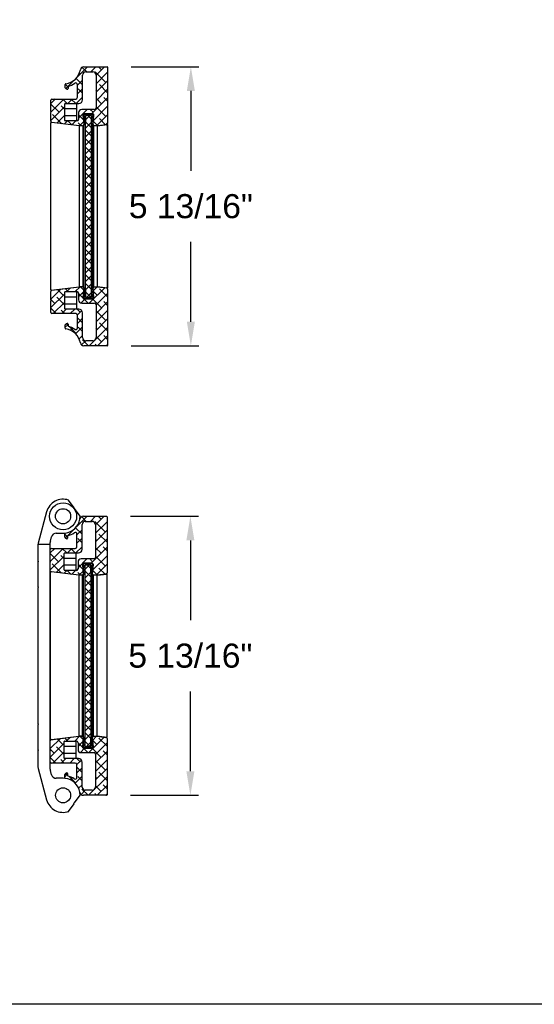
# Model space of a CAD drawing. Header units: inches. Extents: x 170 to 288, y 234 to 248.
# Tile 356 of 480: x 246.69 to 248.69, y 234.45 to 238.28. Entities that reach past the tile are written whole.
import ezdxf

# ---------------------------------------------------------------- set-up
doc = ezdxf.new("R2010")
doc.units = ezdxf.units.IN
doc.header["$LTSCALE"] = 0.25
doc.header["$MEASUREMENT"] = 0
doc.layers.add('ANNOTATIONS', color=1, linetype='Continuous')
doc.layers.add('DETAILS', color=4, linetype='Continuous')
doc.styles.add('ARIAL', font='arial.ttf', dxfattribs={"height": 0.09375})
doc.dimstyles.new('STANDARD$0', dxfattribs={"dimtxt": 0.09375, "dimasz": 0.09375, "dimexe": 0.03125, "dimexo": 0.046875, "dimgap": 0.09, "dimtad": 0, "dimtih": 1, "dimtoh": 1, "dimdec": 4, "dimzin": 0, "dimdsep": 46, "dimtxsty": 'ARIAL', "dimcen": 0.09, "dimadec": 0, "dimazin": 0, "dimtfac": 1, "dimtdec": 4, "dimtofl": 0, "dimtmove": 0, "dimatfit": 1, "dimfxl": 1, "dimtolj": 1, "dimtzin": 0, "dimarcsym": 0})
pattern_1 = [(45, (246.690557, 235.028133), (-0.0165728, 0.0165728), []), (135, (246.690557, 235.028133), (-0.04971845, 0.0165728), [0.0585938, -0.0351562])]
pattern_2 = [(45, (246.692432, 236.7799), (-0.0165728, 0.0165728), []), (135, (246.692432, 236.7799), (-0.04971845, 0.0165728), [0.0585938, -0.0351562])]

# ---------------------------------------------------------------- blocks, each defined once
blk = doc.blocks.new('*D44')
at = {"layer": 'ANNOTATIONS', "color": 0, "lineweight": -2, "transparency": 16777216}
for p, q in [((247.1206, 236.3489), (247.3847, 236.3489)), ((247.3534, 236.2551), (247.3534, 235.9436)), ((247.3534, 235.3552), (247.3534, 235.6666)), ((247.1206, 235.2614), (247.3847, 235.2614))]:
    blk.add_line(p, q, dxfattribs=at)
at = {"layer": 'ANNOTATIONS', "color": 0, "transparency": 16777216}
for points in [[(247.3378, 236.2551), (247.3691, 236.2551), (247.3534, 236.3489)], [(247.3378, 235.3552), (247.3691, 235.3552), (247.3534, 235.2614)]]:
    blk.add_solid(points, dxfattribs=at)
at = {"layer": 'defpoints', "color": 0, "transparency": 16777216}
for p in [(247.0269, 236.3489), (247.0269, 235.2614), (247.3534, 235.2614)]:
    blk.add_point(p, dxfattribs=at)
at = {"layer": 'ANNOTATIONS', "color": 0, "transparency": 16777216, "insert": (247.3534, 235.8051), "char_height": 0.09375, "attachment_point": 5, "style": 'ARIAL'}
blk.add_mtext('\\A1;5 13/16"', dxfattribs=at)
blk = doc.blocks.new('*D45')
at = {"layer": 'ANNOTATIONS', "color": 0, "lineweight": -2, "transparency": 16777216}
for p, q in [((247.1225, 238.1006), (247.3866, 238.1006)), ((247.3553, 238.0069), (247.3553, 237.6954)), ((247.3553, 237.1069), (247.3553, 237.4184)), ((247.1225, 237.0132), (247.3866, 237.0132))]:
    blk.add_line(p, q, dxfattribs=at)
at = {"layer": 'ANNOTATIONS', "color": 0, "transparency": 16777216}
for points in [[(247.3397, 238.0069), (247.3709, 238.0069), (247.3553, 238.1006)], [(247.3397, 237.1069), (247.3709, 237.1069), (247.3553, 237.0132)]]:
    blk.add_solid(points, dxfattribs=at)
at = {"layer": 'defpoints', "color": 0, "transparency": 16777216}
for p in [(247.0288, 238.1006), (247.0288, 237.0132), (247.3553, 237.0132)]:
    blk.add_point(p, dxfattribs=at)
at = {"layer": 'ANNOTATIONS', "color": 0, "transparency": 16777216, "insert": (247.3553, 237.5569), "char_height": 0.09375, "attachment_point": 5, "style": 'ARIAL'}
blk.add_mtext('\\A1;5 13/16"', dxfattribs=at)

msp = doc.modelspace()

# ---------------------------------------------------------------- hatches: boundary and pattern name
at = {"layer": 'DETAILS'}
h = msp.add_hatch(dxfattribs=at)
h.set_pattern_fill('ANSI38', color=256, scale=0.1875, style=0)
h.set_pattern_definition(pattern_2)
edge = h.paths.add_edge_path(flags=0)
edge.add_arc((246.97869, 237.87521), 0.00469, 175, 270, ccw=False)
edge.add_line((246.97402, 237.87562), (246.97723, 237.91226))
edge.add_arc((246.97256, 237.91267), 0.00469, 355, 450)
edge.add_line((246.97256, 237.91736), (246.93944, 237.91736))
edge.add_arc((246.93944, 237.91267), 0.00469, 90, 185)
edge.add_line((246.93477, 237.91226), (246.93798, 237.87562))
edge.add_arc((246.93331, 237.87521), 0.00469, -90, 5, ccw=False)
edge.add_line((246.93331, 237.87052), (246.92113, 237.87052))
edge.add_arc((246.92113, 237.87521), 0.00469, 263, 270, ccw=False)
edge.add_line((246.92056, 237.87056), (246.81356, 237.8837))
edge.add_arc((246.81413, 237.88835), 0.00469, 180, 263, ccw=False)
edge.add_line((246.80944, 237.88835), (246.80944, 237.92281))
edge.add_line((246.80944, 237.92281), (246.81132, 237.92469))
edge.add_line((246.81132, 237.92469), (246.80944, 237.92656))
edge.add_line((246.80944, 237.92656), (246.80944, 237.9706))
edge.add_arc((246.81399, 237.9706), 0.00455, 90, 180, ccw=False)
edge.add_line((246.81399, 237.97514), (246.90666, 237.97514))
edge.add_arc((246.90666, 237.98196), 0.00682, 270, 360)
edge.add_line((246.91347, 237.98196), (246.91347, 238.0308))
edge.add_arc((246.90666, 238.0308), 0.00682, 0, 123.64137)
edge.add_arc((246.8561, 238.10677), 0.08443, 284.08227, 303.64137, ccw=False)
edge.add_line((246.87665, 238.02487), (246.87665, 238.01557))
edge.add_arc((246.87437, 238.01557), 0.00227, 257.66732, 360, ccw=False)
edge.add_arc((246.87665, 238.02597), 0.01291, 211.59498, 257.66732, ccw=False)
edge.add_line((246.86565, 238.0192), (246.86565, 238.03224))
edge.add_arc((246.8682, 238.03224), 0.00255, 97.40025, 180, ccw=False)
edge.add_arc((246.85932, 238.10065), 0.06644, 277.40025, 349.92987)
edge.add_arc((246.93857, 238.08658), 0.01406, 90, 169.92987, ccw=False)
edge.add_line((246.93857, 238.10064), (247.02876, 238.10064))
edge.add_arc((247.02876, 238.09876), 0.00187, 0, 90, ccw=False)
edge.add_line((247.03063, 238.09876), (247.03063, 237.87952))
edge.add_arc((247.02595, 237.87952), 0.00469, 277, 360, ccw=False)
edge.add_line((247.02652, 237.87487), (246.99144, 237.87056))
edge.add_arc((246.99087, 237.87521), 0.00469, 270, 277, ccw=False)
edge.add_line((246.99087, 237.87052), (246.97869, 237.87052))
edge = h.paths.add_edge_path(flags=0)
edge.add_arc((246.86557, 237.95582), 0.00188, 90, 180)
edge.add_line((246.8637, 237.95582), (246.8637, 237.8914))
edge.add_arc((246.86557, 237.8914), 0.00188, 180, 270)
edge.add_line((246.86557, 237.88953), (246.91139, 237.88953))
edge.add_arc((246.91139, 237.89574), 0.00622, 270, 360)
edge.add_line((246.9176, 237.89574), (246.9176, 237.92192))
edge.add_arc((246.92992, 237.92192), 0.01231, 90, 180, ccw=False)
edge.add_line((246.92992, 237.93423), (246.97985, 237.93423))
edge.add_arc((246.97985, 237.94033), 0.00609, 270, 360)
edge.add_line((246.98594, 237.94033), (246.98594, 238.06766))
edge.add_arc((246.97284, 238.06766), 0.01311, 360, 450)
edge.add_line((246.97284, 238.08076), (246.94577, 238.08076))
edge.add_arc((246.94577, 238.06844), 0.01232, 90, 180)
edge.add_line((246.93344, 238.06844), (246.93344, 237.97213))
edge.add_arc((246.91902, 237.97213), 0.01443, 270, 360, ccw=False)
edge.add_line((246.91902, 237.9577), (246.86557, 237.9577))
h = msp.add_hatch(dxfattribs=at)
h.set_pattern_fill('ANSI37', color=256, scale=0.1875, style=0)
h.set_pattern_definition([(45, (246.692432, 236.7799), (-0.0165728, 0.0165728), []), (135, (246.692432, 236.7799), (-0.0165728, -0.0165728), [])])
h.paths.add_polyline_path([(246.94494, 237.20347), (246.94494, 237.91034), (246.96706, 237.91034), (246.96706, 237.20347)], flags=0)
h = msp.add_hatch(dxfattribs=at)
h.set_pattern_fill('ANSI38', color=256, scale=0.1875, style=0)
h.set_pattern_definition(pattern_2)
edge = h.paths.add_edge_path(flags=0)
edge.add_arc((246.97256, 237.20114), 0.00469, 270, 365)
edge.add_line((246.97723, 237.20155), (246.97402, 237.23819))
edge.add_arc((246.97869, 237.2386), 0.00469, 90, 185, ccw=False)
edge.add_line((246.97869, 237.24329), (246.99087, 237.24329))
edge.add_arc((246.99087, 237.2386), 0.00469, 83, 90, ccw=False)
edge.add_line((246.99144, 237.24325), (247.02652, 237.23894))
edge.add_arc((247.02595, 237.23429), 0.00469, 0, 83, ccw=False)
edge.add_line((247.03063, 237.23429), (247.03063, 237.01505))
edge.add_arc((247.02876, 237.01505), 0.00187, 270, 360, ccw=False)
edge.add_line((247.02876, 237.01317), (246.93857, 237.01317))
edge.add_arc((246.93857, 237.02723), 0.01406, 190.07013, 270, ccw=False)
edge.add_arc((246.85932, 237.01315), 0.06644, 10.07013, 82.59975)
edge.add_arc((246.8682, 237.08157), 0.00255, 180, 262.59975, ccw=False)
edge.add_line((246.86565, 237.08157), (246.86565, 237.09461))
edge.add_arc((246.87665, 237.08784), 0.01291, 102.33268, 148.40502, ccw=False)
edge.add_arc((246.87437, 237.09824), 0.00227, 0, 102.33268, ccw=False)
edge.add_line((246.87665, 237.09824), (246.87665, 237.08894))
edge.add_arc((246.8561, 237.00704), 0.08443, 56.35863, 75.91773, ccw=False)
edge.add_arc((246.90666, 237.08301), 0.00682, 236.35863, 360)
edge.add_line((246.91347, 237.08301), (246.91347, 237.13185))
edge.add_arc((246.90666, 237.13185), 0.00682, 0, 90)
edge.add_line((246.90666, 237.13867), (246.81399, 237.13867))
edge.add_arc((246.81399, 237.14321), 0.00455, 180, 270, ccw=False)
edge.add_line((246.80944, 237.14321), (246.80944, 237.18725))
edge.add_line((246.80944, 237.18725), (246.81132, 237.18912))
edge.add_line((246.81132, 237.18912), (246.80944, 237.191))
edge.add_line((246.80944, 237.191), (246.80944, 237.22546))
edge.add_arc((246.81413, 237.22546), 0.00469, 97, 180, ccw=False)
edge.add_line((246.81356, 237.23011), (246.92056, 237.24325))
edge.add_arc((246.92113, 237.2386), 0.00469, 90, 97, ccw=False)
edge.add_line((246.92113, 237.24329), (246.93331, 237.24329))
edge.add_arc((246.93331, 237.2386), 0.00469, -5, 90, ccw=False)
edge.add_line((246.93798, 237.23819), (246.93477, 237.20155))
edge.add_arc((246.93944, 237.20114), 0.00469, 175, 270)
edge.add_line((246.93944, 237.19645), (246.97256, 237.19645))
edge = h.paths.add_edge_path(flags=0)
edge.add_arc((246.86557, 237.15799), 0.00188, 180, 270)
edge.add_line((246.86557, 237.15611), (246.91902, 237.15611))
edge.add_arc((246.91902, 237.14168), 0.01443, 0, 90, ccw=False)
edge.add_line((246.93344, 237.14168), (246.93344, 237.04537))
edge.add_arc((246.94577, 237.04537), 0.01232, 180, 270)
edge.add_line((246.94577, 237.03305), (246.97284, 237.03305))
edge.add_arc((246.97284, 237.04615), 0.01311, 270, 360)
edge.add_line((246.98594, 237.04615), (246.98594, 237.17348))
edge.add_arc((246.97985, 237.17348), 0.00609, 0, 90)
edge.add_line((246.97985, 237.17958), (246.92992, 237.17958))
edge.add_arc((246.92992, 237.19189), 0.01231, 180, 270, ccw=False)
edge.add_line((246.9176, 237.19189), (246.9176, 237.21807))
edge.add_arc((246.91139, 237.21807), 0.00622, 0, 90)
edge.add_line((246.91139, 237.22428), (246.86557, 237.22428))
edge.add_arc((246.86557, 237.22241), 0.00188, 90, 180)
edge.add_line((246.8637, 237.22241), (246.8637, 237.15799))
h = msp.add_hatch(dxfattribs=at)
h.set_pattern_fill('ANSI34', color=256, scale=0.1875, style=0)
h.set_pattern_definition([(45, (246.69243, 236.7799), (-0.099437, 0.099437), []), (45, (246.72558, 236.7799), (-0.099437, 0.099437), []), (45, (246.75872, 236.7799), (-0.099437, 0.099437), []), (45, (246.79187, 236.7799), (-0.099437, 0.099437), [])])
edge = h.paths.add_edge_path(flags=0)
edge.add_arc((246.96959, 237.2344), 0.00187, 0, 180, ccw=False)
edge.add_line((246.97147, 237.2344), (246.97147, 237.23159))
edge.add_line((246.97147, 237.23159), (246.97334, 237.23159))
edge.add_arc((246.97334, 237.22972), 0.00187, -90, 90, ccw=False)
edge.add_line((246.97334, 237.22784), (246.97147, 237.22784))
edge.add_line((246.97147, 237.22784), (246.97147, 237.21847))
edge.add_line((246.97147, 237.21847), (246.97522, 237.21847))
edge.add_arc((246.97522, 237.21659), 0.00187, -90, 90, ccw=False)
edge.add_line((246.97522, 237.21472), (246.97147, 237.21472))
edge.add_line((246.97147, 237.21472), (246.97147, 237.20347))
edge.add_line((246.97147, 237.20347), (246.97381, 237.20347))
edge.add_arc((246.97381, 237.20159), 0.00188, 0, 90, ccw=False)
edge.add_line((246.97569, 237.20159), (246.97569, 237.19972))
edge.add_arc((246.97381, 237.19972), 0.00187, 270, 360, ccw=False)
edge.add_line((246.97381, 237.19784), (246.93819, 237.19784))
edge.add_arc((246.93819, 237.19972), 0.00187, 180, 270, ccw=False)
edge.add_line((246.93631, 237.19972), (246.93631, 237.20159))
edge.add_arc((246.93819, 237.20159), 0.00188, 90, 180, ccw=False)
edge.add_line((246.93819, 237.20347), (246.94053, 237.20347))
edge.add_line((246.94053, 237.20347), (246.94053, 237.21472))
edge.add_line((246.94053, 237.21472), (246.93678, 237.21472))
edge.add_arc((246.93678, 237.21659), 0.00187, 90, 270, ccw=False)
edge.add_line((246.93678, 237.21847), (246.94053, 237.21847))
edge.add_line((246.94053, 237.21847), (246.94053, 237.22784))
edge.add_line((246.94053, 237.22784), (246.93866, 237.22784))
edge.add_arc((246.93866, 237.22972), 0.00188, 90, 270, ccw=False)
edge.add_line((246.93866, 237.23159), (246.94053, 237.23159))
edge.add_line((246.94053, 237.23159), (246.94053, 237.2344))
edge.add_arc((246.94241, 237.2344), 0.00187, 0, 180, ccw=False)
edge.add_line((246.94428, 237.2344), (246.94428, 237.20347))
edge.add_line((246.94428, 237.20347), (246.96772, 237.20347))
edge.add_line((246.96772, 237.20347), (246.96772, 237.2344))
h = msp.add_hatch(dxfattribs=at)
h.set_pattern_fill('ANSI38', color=256, scale=0.1875, style=0)
h.set_pattern_definition(pattern_1)
edge = h.paths.add_edge_path(flags=0)
edge.add_arc((246.97682, 236.12344), 0.00469, 175, 270, ccw=False)
edge.add_line((246.97215, 236.12385), (246.97536, 236.1605))
edge.add_arc((246.97069, 236.16091), 0.00469, 355, 450)
edge.add_line((246.97069, 236.16559), (246.93757, 236.16559))
edge.add_arc((246.93757, 236.16091), 0.00469, 90, 185)
edge.add_line((246.9329, 236.1605), (246.9361, 236.12385))
edge.add_arc((246.93143, 236.12344), 0.00469, -90, 5, ccw=False)
edge.add_line((246.93143, 236.11876), (246.91926, 236.11876))
edge.add_arc((246.91926, 236.12344), 0.00469, 263, 270, ccw=False)
edge.add_line((246.91869, 236.11879), (246.81168, 236.13193))
edge.add_arc((246.81225, 236.13658), 0.00469, 180, 263, ccw=False)
edge.add_line((246.80757, 236.13658), (246.80757, 236.17105))
edge.add_line((246.80757, 236.17105), (246.80944, 236.17292))
edge.add_line((246.80944, 236.17292), (246.80757, 236.1748))
edge.add_line((246.80757, 236.1748), (246.80757, 236.21883))
edge.add_arc((246.81211, 236.21883), 0.00455, 90, 180, ccw=False)
edge.add_line((246.81211, 236.22338), (246.90478, 236.22338))
edge.add_arc((246.90478, 236.23019), 0.00682, 270, 360)
edge.add_line((246.9116, 236.23019), (246.9116, 236.27903))
edge.add_arc((246.90478, 236.27903), 0.00682, 0, 123.64137)
edge.add_arc((246.85423, 236.355), 0.08443, 284.08227, 303.64137, ccw=False)
edge.add_line((246.87477, 236.2731), (246.87477, 236.26381))
edge.add_arc((246.8725, 236.26381), 0.00227, 257.66732, 360, ccw=False)
edge.add_arc((246.87477, 236.2742), 0.01291, 211.59498, 257.66732, ccw=False)
edge.add_line((246.86377, 236.26743), (246.86377, 236.28047))
edge.add_arc((246.86633, 236.28047), 0.00255, 97.40025, 180, ccw=False)
edge.add_arc((246.85744, 236.34889), 0.06644, 277.40025, 349.92987)
edge.add_arc((246.9367, 236.33481), 0.01406, 90, 169.92987, ccw=False)
edge.add_line((246.9367, 236.34887), (247.02688, 236.34887))
edge.add_arc((247.02688, 236.347), 0.00187, 0, 90, ccw=False)
edge.add_line((247.02876, 236.347), (247.02876, 236.12775))
edge.add_arc((247.02407, 236.12775), 0.00469, 277, 360, ccw=False)
edge.add_line((247.02464, 236.1231), (246.98957, 236.11879))
edge.add_arc((246.989, 236.12344), 0.00469, 270, 277, ccw=False)
edge.add_line((246.989, 236.11876), (246.97682, 236.11876))
edge = h.paths.add_edge_path(flags=0)
edge.add_arc((246.8637, 236.20406), 0.00188, 90, 180)
edge.add_line((246.86182, 236.20406), (246.86182, 236.13964))
edge.add_arc((246.8637, 236.13964), 0.00188, 180, 270)
edge.add_line((246.8637, 236.13776), (246.90951, 236.13776))
edge.add_arc((246.90951, 236.14398), 0.00622, 270, 360)
edge.add_line((246.91573, 236.14398), (246.91573, 236.17015))
edge.add_arc((246.92804, 236.17015), 0.01231, 90, 180, ccw=False)
edge.add_line((246.92804, 236.18246), (246.97797, 236.18246))
edge.add_arc((246.97797, 236.18856), 0.00609, 270, 360)
edge.add_line((246.98407, 236.18856), (246.98407, 236.31589))
edge.add_arc((246.97096, 236.31589), 0.01311, 360, 450)
edge.add_line((246.97096, 236.329), (246.94389, 236.329))
edge.add_arc((246.94389, 236.31667), 0.01232, 90, 180)
edge.add_line((246.93157, 236.31667), (246.93157, 236.22036))
edge.add_arc((246.91714, 236.22036), 0.01443, 270, 360, ccw=False)
edge.add_line((246.91714, 236.20593), (246.8637, 236.20593))
h = msp.add_hatch(dxfattribs=at)
h.set_pattern_fill('ANSI37', color=256, scale=0.1875, style=0)
h.set_pattern_definition([(45, (246.690557, 235.028133), (-0.0165728, 0.0165728), []), (135, (246.690557, 235.028133), (-0.0165728, -0.0165728), [])])
h.paths.add_polyline_path([(246.94306, 235.4517), (246.94306, 236.15858), (246.96519, 236.15858), (246.96519, 235.4517)], flags=0)
h = msp.add_hatch(dxfattribs=at)
h.set_pattern_fill('ANSI38', color=256, scale=0.1875, style=0)
h.set_pattern_definition(pattern_1)
edge = h.paths.add_edge_path(flags=0)
edge.add_arc((246.97069, 235.44937), 0.00469, 270, 365)
edge.add_line((246.97536, 235.44978), (246.97215, 235.48642))
edge.add_arc((246.97682, 235.48683), 0.00469, 90, 185, ccw=False)
edge.add_line((246.97682, 235.49152), (246.989, 235.49152))
edge.add_arc((246.989, 235.48683), 0.00469, 83, 90, ccw=False)
edge.add_line((246.98957, 235.49148), (247.02464, 235.48718))
edge.add_arc((247.02407, 235.48252), 0.00469, 0, 83, ccw=False)
edge.add_line((247.02876, 235.48252), (247.02876, 235.26328))
edge.add_arc((247.02688, 235.26328), 0.00187, 270, 360, ccw=False)
edge.add_line((247.02688, 235.2614), (246.9367, 235.2614))
edge.add_arc((246.9367, 235.27546), 0.01406, 190.07013, 270, ccw=False)
edge.add_arc((246.85744, 235.26139), 0.06644, 10.07013, 82.59975)
edge.add_arc((246.86633, 235.3298), 0.00255, 180, 262.59975, ccw=False)
edge.add_line((246.86377, 235.3298), (246.86377, 235.34284))
edge.add_arc((246.87477, 235.33608), 0.01291, 102.33268, 148.40502, ccw=False)
edge.add_arc((246.8725, 235.34647), 0.00227, 0, 102.33268, ccw=False)
edge.add_line((246.87477, 235.34647), (246.87477, 235.33717))
edge.add_arc((246.85423, 235.25528), 0.08443, 56.35863, 75.91773, ccw=False)
edge.add_arc((246.90478, 235.33125), 0.00682, 236.35863, 360)
edge.add_line((246.9116, 235.33125), (246.9116, 235.38008))
edge.add_arc((246.90478, 235.38008), 0.00682, 0, 90)
edge.add_line((246.90478, 235.3869), (246.81211, 235.3869))
edge.add_arc((246.81211, 235.39145), 0.00455, 180, 270, ccw=False)
edge.add_line((246.80757, 235.39145), (246.80757, 235.43548))
edge.add_line((246.80757, 235.43548), (246.80944, 235.43735))
edge.add_line((246.80944, 235.43735), (246.80757, 235.43923))
edge.add_line((246.80757, 235.43923), (246.80757, 235.47369))
edge.add_arc((246.81225, 235.47369), 0.00469, 97, 180, ccw=False)
edge.add_line((246.81168, 235.47835), (246.91869, 235.49148))
edge.add_arc((246.91926, 235.48683), 0.00469, 90, 97, ccw=False)
edge.add_line((246.91926, 235.49152), (246.93143, 235.49152))
edge.add_arc((246.93143, 235.48683), 0.00469, -5, 90, ccw=False)
edge.add_line((246.9361, 235.48642), (246.9329, 235.44978))
edge.add_arc((246.93757, 235.44937), 0.00469, 175, 270)
edge.add_line((246.93757, 235.44468), (246.97069, 235.44468))
edge = h.paths.add_edge_path(flags=0)
edge.add_arc((246.8637, 235.40622), 0.00188, 180, 270)
edge.add_line((246.8637, 235.40434), (246.91714, 235.40434))
edge.add_arc((246.91714, 235.38991), 0.01443, 0, 90, ccw=False)
edge.add_line((246.93157, 235.38991), (246.93157, 235.2936))
edge.add_arc((246.94389, 235.2936), 0.01232, 180, 270)
edge.add_line((246.94389, 235.28128), (246.97096, 235.28128))
edge.add_arc((246.97096, 235.29439), 0.01311, 270, 360)
edge.add_line((246.98407, 235.29439), (246.98407, 235.42172))
edge.add_arc((246.97797, 235.42172), 0.00609, 0, 90)
edge.add_line((246.97797, 235.42781), (246.92804, 235.42781))
edge.add_arc((246.92804, 235.44012), 0.01231, 180, 270, ccw=False)
edge.add_line((246.91573, 235.44012), (246.91573, 235.4663))
edge.add_arc((246.90951, 235.4663), 0.00622, 0, 90)
edge.add_line((246.90951, 235.47252), (246.8637, 235.47252))
edge.add_arc((246.8637, 235.47064), 0.00188, 90, 180)
edge.add_line((246.86182, 235.47064), (246.86182, 235.40622))
h = msp.add_hatch(dxfattribs=at)
h.set_pattern_fill('ANSI34', color=256, scale=0.1875, style=0)
h.set_pattern_definition([(45, (246.69056, 235.02813), (-0.099437, 0.099437), []), (45, (246.7237, 235.02813), (-0.099437, 0.099437), []), (45, (246.75685, 235.02813), (-0.099437, 0.099437), []), (45, (246.79, 235.02813), (-0.099437, 0.099437), [])])
edge = h.paths.add_edge_path(flags=0)
edge.add_arc((246.96772, 235.48264), 0.00187, 0, 180, ccw=False)
edge.add_line((246.96959, 235.48264), (246.96959, 235.47983))
edge.add_line((246.96959, 235.47983), (246.97147, 235.47983))
edge.add_arc((246.97147, 235.47795), 0.00187, -90, 90, ccw=False)
edge.add_line((246.97147, 235.47608), (246.96959, 235.47608))
edge.add_line((246.96959, 235.47608), (246.96959, 235.4667))
edge.add_line((246.96959, 235.4667), (246.97334, 235.4667))
edge.add_arc((246.97334, 235.46483), 0.00187, -90, 90, ccw=False)
edge.add_line((246.97334, 235.46295), (246.96959, 235.46295))
edge.add_line((246.96959, 235.46295), (246.96959, 235.4517))
edge.add_line((246.96959, 235.4517), (246.97194, 235.4517))
edge.add_arc((246.97194, 235.44983), 0.00188, 0, 90, ccw=False)
edge.add_line((246.97381, 235.44983), (246.97381, 235.44795))
edge.add_arc((246.97194, 235.44795), 0.00187, 270, 360, ccw=False)
edge.add_line((246.97194, 235.44608), (246.93631, 235.44608))
edge.add_arc((246.93631, 235.44795), 0.00187, 180, 270, ccw=False)
edge.add_line((246.93444, 235.44795), (246.93444, 235.44983))
edge.add_arc((246.93631, 235.44983), 0.00188, 90, 180, ccw=False)
edge.add_line((246.93631, 235.4517), (246.93866, 235.4517))
edge.add_line((246.93866, 235.4517), (246.93866, 235.46295))
edge.add_line((246.93866, 235.46295), (246.93491, 235.46295))
edge.add_arc((246.93491, 235.46483), 0.00187, 90, 270, ccw=False)
edge.add_line((246.93491, 235.4667), (246.93866, 235.4667))
edge.add_line((246.93866, 235.4667), (246.93866, 235.47608))
edge.add_line((246.93866, 235.47608), (246.93678, 235.47608))
edge.add_arc((246.93678, 235.47795), 0.00188, 90, 270, ccw=False)
edge.add_line((246.93678, 235.47983), (246.93866, 235.47983))
edge.add_line((246.93866, 235.47983), (246.93866, 235.48264))
edge.add_arc((246.94053, 235.48264), 0.00187, 0, 180, ccw=False)
edge.add_line((246.94241, 235.48264), (246.94241, 235.4517))
edge.add_line((246.94241, 235.4517), (246.96584, 235.4517))
edge.add_line((246.96584, 235.4517), (246.96584, 235.48264))

# ---------------------------------------------------------------- linework, layer by layer
at = {"layer": 'defpoints'}
msp.add_lwpolyline([(263.04861, 234.44685), (243.57874, 234.44685), (243.57874, 247.18196), (263.04861, 247.18196)], close=True, dxfattribs=at)
at = {"layer": 'DETAILS'}
for p, q in [((246.93857, 238.10064), (247.02876, 238.10064)), ((246.94577, 238.08076), (246.97284, 238.08076)), ((247.03063, 238.09876), (247.03063, 237.87952)), ((246.93344, 237.97213), (246.93344, 238.06844)), ((246.98594, 238.06766), (246.98594, 237.94033)), ((246.86565, 238.0192), (246.86565, 238.03224)), ((246.87665, 238.02487), (246.87665, 238.01557)), ((246.91347, 237.98196), (246.91347, 238.0308)), ((246.80944, 237.92656), (246.80944, 237.9706)), ((246.81399, 237.97514), (246.90666, 237.97514)), ((246.80942, 237.94809), (246.80944, 237.94809)), ((246.81132, 237.92469), (246.80944, 237.92656)), ((246.80944, 237.92281), (246.81132, 237.92469)), ((246.80944, 237.88835), (246.80944, 237.92281)), ((246.8637, 237.8914), (246.8637, 237.95582)), ((246.8637, 237.93768), (246.91057, 237.93768)), ((246.91057, 237.95643), (246.8638, 237.95643)), ((246.86557, 237.9577), (246.91902, 237.9577)), ((246.91057, 237.8908), (246.91057, 237.95643)), ((246.9176, 237.92192), (246.9176, 237.89574)), ((246.97985, 237.93423), (246.92992, 237.93423)), ((246.80944, 237.90122), (246.80942, 237.90122)), ((246.80942, 237.8842), (246.80997, 237.88414)), ((246.80997, 237.22973), (246.80997, 237.88414)), ((246.81356, 237.8837), (246.80997, 237.88414)), ((246.92056, 237.87056), (246.81356, 237.8837)), ((246.91057, 237.90955), (246.8637, 237.90955)), ((246.8638, 237.8908), (246.91057, 237.8908)), ((246.91139, 237.88953), (246.86557, 237.88953)), ((246.93477, 237.91226), (246.93798, 237.87562)), ((246.93631, 237.91222), (246.93631, 237.91409)), ((246.93678, 237.89909), (246.94053, 237.89909)), ((246.94053, 237.89534), (246.93678, 237.89534)), ((246.93819, 237.91597), (246.97381, 237.91597)), ((246.94053, 237.91034), (246.93819, 237.91034)), ((246.93866, 237.88597), (246.94053, 237.88597)), ((246.94053, 237.88222), (246.93866, 237.88222)), ((246.97256, 237.91736), (246.93944, 237.91736)), ((246.94053, 237.89909), (246.94053, 237.91034)), ((246.94053, 237.88597), (246.94053, 237.89534)), ((246.94053, 237.8794), (246.94053, 237.88222)), ((246.96772, 237.91034), (246.94428, 237.91034)), ((246.94428, 237.91034), (246.94428, 237.8794)), ((246.94494, 237.20347), (246.94494, 237.91034)), ((246.96706, 237.91034), (246.96706, 237.20347)), ((246.96772, 237.8794), (246.96772, 237.91034)), ((246.97147, 237.91034), (246.97147, 237.89909)), ((246.97381, 237.91034), (246.97147, 237.91034)), ((246.97147, 237.89909), (246.97522, 237.89909)), ((246.97147, 237.89534), (246.97147, 237.88597)), ((246.97522, 237.89534), (246.97147, 237.89534)), ((246.97147, 237.88597), (246.97334, 237.88597)), ((246.97334, 237.88222), (246.97147, 237.88222)), ((246.97147, 237.88222), (246.97147, 237.8794)), ((246.97402, 237.87562), (246.97723, 237.91226)), ((246.97569, 237.91409), (246.97569, 237.91222)), ((246.92029, 237.87059), (246.92029, 237.24327)), ((246.93331, 237.87052), (246.92113, 237.87052)), ((246.92162, 237.24334), (246.92162, 237.87052)), ((246.93411, 237.87052), (246.93411, 237.24334)), ((246.93411, 237.87052), (246.93599, 237.87052)), ((246.93599, 237.87136), (246.93599, 237.24245)), ((246.94494, 237.87427), (246.9379, 237.87427)), ((246.93887, 237.2396), (246.93887, 237.87427)), ((246.96706, 237.87425), (246.97411, 237.87425)), ((246.97267, 237.87425), (246.97267, 237.23957)), ((246.97555, 237.24207), (246.97555, 237.87174)), ((246.97742, 237.87052), (246.97555, 237.87052)), ((246.97742, 237.2433), (246.97742, 237.87052)), ((246.99087, 237.87052), (246.97869, 237.87052)), ((246.99018, 237.87052), (246.99018, 237.2433)), ((247.02652, 237.87487), (246.99144, 237.87056)), ((246.99163, 237.87058), (247.03025, 237.87532)), ((246.99163, 237.24324), (246.99163, 237.87058)), ((246.99516, 237.87101), (246.99516, 237.87101)), ((246.99767, 237.87132), (246.99767, 237.87132)), ((247.03025, 237.87532), (247.03025, 237.2385)), ((247.03067, 237.23845), (247.03067, 237.87537)), ((246.80997, 237.22973), (246.92029, 237.24327)), ((246.81356, 237.23011), (246.92056, 237.24325)), ((246.91386, 237.24248), (246.91386, 237.24243)), ((246.91638, 237.24274), (246.91638, 237.24279)), ((246.93599, 237.24334), (246.92084, 237.24334)), ((246.92113, 237.24329), (246.93331, 237.24329)), ((246.93798, 237.23819), (246.93477, 237.20155)), ((246.93789, 237.2396), (246.94494, 237.2396)), ((246.93866, 237.23159), (246.94053, 237.23159)), ((246.94053, 237.23159), (246.94053, 237.2344)), ((246.94428, 237.2344), (246.94428, 237.20347)), ((246.96706, 237.23957), (246.97411, 237.23957)), ((246.96772, 237.20347), (246.96772, 237.2344)), ((246.97147, 237.2344), (246.97147, 237.23159)), ((246.97147, 237.23159), (246.97334, 237.23159)), ((246.97723, 237.20155), (246.97402, 237.23819)), ((246.97555, 237.2433), (246.9912, 237.2433)), ((246.97869, 237.24329), (246.99087, 237.24329)), ((246.99144, 237.24325), (247.02652, 237.23894)), ((247.03025, 237.2385), (246.99163, 237.24324)), ((246.99516, 237.24281), (246.99516, 237.24279)), ((246.99767, 237.24249), (246.99767, 237.2425)), ((247.03063, 237.23429), (247.03063, 237.01505)), ((246.80942, 237.21259), (246.80944, 237.21259)), ((246.80944, 237.191), (246.80944, 237.22546)), ((246.81132, 237.18912), (246.80944, 237.191)), ((246.8637, 237.15799), (246.8637, 237.22241)), ((246.8637, 237.20426), (246.91057, 237.20426)), ((246.91057, 237.22301), (246.8638, 237.22301)), ((246.86557, 237.22428), (246.91139, 237.22428)), ((246.91057, 237.15738), (246.91057, 237.22301)), ((246.9176, 237.21807), (246.9176, 237.19189)), ((246.93631, 237.19972), (246.93631, 237.20159)), ((246.93678, 237.21847), (246.94053, 237.21847)), ((246.94053, 237.21472), (246.93678, 237.21472)), ((246.93819, 237.20347), (246.94053, 237.20347)), ((246.97381, 237.19784), (246.93819, 237.19784)), ((246.94053, 237.22784), (246.93866, 237.22784)), ((246.93944, 237.19645), (246.97256, 237.19645)), ((246.94053, 237.21847), (246.94053, 237.22784)), ((246.94053, 237.20347), (246.94053, 237.21472)), ((246.94428, 237.20347), (246.96772, 237.20347)), ((246.97147, 237.22784), (246.97147, 237.21847)), ((246.97334, 237.22784), (246.97147, 237.22784)), ((246.97147, 237.21847), (246.97522, 237.21847)), ((246.97147, 237.21472), (246.97147, 237.20347)), ((246.97522, 237.21472), (246.97147, 237.21472)), ((246.97147, 237.20347), (246.97381, 237.20347)), ((246.97569, 237.20159), (246.97569, 237.19972)), ((246.80944, 237.16572), (246.80942, 237.16572)), ((246.80944, 237.18725), (246.81132, 237.18912)), ((246.80944, 237.14321), (246.80944, 237.18725)), ((246.91057, 237.17613), (246.8637, 237.17613)), ((246.8638, 237.15738), (246.91057, 237.15738)), ((246.91902, 237.15611), (246.86557, 237.15611)), ((246.92992, 237.17958), (246.97985, 237.17958)), ((246.98594, 237.17348), (246.98594, 237.04615)), ((246.90666, 237.13867), (246.81399, 237.13867)), ((246.91347, 237.08301), (246.91347, 237.13185)), ((246.93344, 237.04537), (246.93344, 237.14168)), ((246.86565, 237.08157), (246.86565, 237.09461)), ((246.87665, 237.09824), (246.87665, 237.08894)), ((247.02876, 237.01317), (246.93857, 237.01317)), ((246.97284, 237.03305), (246.94577, 237.03305)), ((246.90021, 236.38188), (246.87872, 236.41182)), ((246.7933, 236.36622), (246.76022, 236.24377)), ((246.89992, 236.38014), (246.90021, 236.38188)), ((246.90239, 236.37883), (246.90065, 236.37912)), ((246.92388, 236.34889), (246.90239, 236.37883)), ((246.92285, 236.33727), (246.92388, 236.34889)), ((246.9367, 236.34887), (247.02688, 236.34887)), ((247.02876, 236.347), (247.02876, 236.12775)), ((246.93157, 236.22036), (246.93157, 236.31667)), ((246.94389, 236.329), (246.97096, 236.329)), ((246.98407, 236.31589), (246.98407, 236.18856)), ((246.83073, 236.28245), (246.85744, 236.28245)), ((246.85744, 236.28245), (246.866, 236.283)), ((246.86377, 236.26743), (246.86377, 236.28047)), ((246.87477, 236.2731), (246.87477, 236.26381)), ((246.9116, 236.23019), (246.9116, 236.27903)), ((246.75957, 236.23888), (246.75957, 236.07389)), ((246.80755, 236.23888), (246.75957, 236.23888)), ((246.80755, 235.36296), (246.80755, 236.24732)), ((246.8082, 236.25221), (246.81262, 236.26859)), ((246.80755, 236.19632), (246.80757, 236.19632)), ((246.80757, 236.1748), (246.80757, 236.21883)), ((246.81211, 236.22338), (246.90478, 236.22338)), ((246.86182, 236.13964), (246.86182, 236.20406)), ((246.9087, 236.20466), (246.86192, 236.20466)), ((246.8637, 236.20593), (246.91714, 236.20593)), ((246.9087, 236.13903), (246.9087, 236.20466)), ((246.75957, 236.17476), (246.76144, 236.17289)), ((246.76144, 236.17289), (246.75957, 236.17101)), ((246.80944, 236.17292), (246.80757, 236.1748)), ((246.80757, 236.17105), (246.80944, 236.17292)), ((246.80757, 236.13658), (246.80757, 236.17105)), ((246.86182, 236.18591), (246.9087, 236.18591)), ((246.9087, 236.15778), (246.86182, 236.15778)), ((246.91573, 236.17015), (246.91573, 236.14398)), ((246.97797, 236.18246), (246.92804, 236.18246)), ((246.9329, 236.1605), (246.9361, 236.12385)), ((246.93444, 236.16045), (246.93444, 236.16233)), ((246.93631, 236.1642), (246.97194, 236.1642)), ((246.93866, 236.15858), (246.93631, 236.15858)), ((246.97069, 236.16559), (246.93757, 236.16559)), ((246.93866, 236.14733), (246.93866, 236.15858)), ((246.96584, 236.15858), (246.94241, 236.15858)), ((246.94241, 236.15858), (246.94241, 236.12764)), ((246.94306, 235.4517), (246.94306, 236.15858)), ((246.96519, 236.15858), (246.96519, 235.4517)), ((246.96584, 236.12764), (246.96584, 236.15858)), ((246.96959, 236.15858), (246.96959, 236.14733)), ((246.97194, 236.15858), (246.96959, 236.15858)), ((246.97215, 236.12385), (246.97536, 236.1605)), ((246.97381, 236.16233), (246.97381, 236.16045)), ((246.80757, 236.14945), (246.80755, 236.14945)), ((246.80755, 236.13244), (246.8081, 236.13237)), ((246.8081, 235.47796), (246.8081, 236.13237)), ((246.81168, 236.13193), (246.8081, 236.13237)), ((246.91869, 236.11879), (246.81168, 236.13193)), ((246.86192, 236.13903), (246.9087, 236.13903)), ((246.90951, 236.13776), (246.8637, 236.13776)), ((246.91842, 236.11882), (246.91842, 235.4915)), ((246.93143, 236.11876), (246.91926, 236.11876)), ((246.91974, 235.49157), (246.91974, 236.11876)), ((246.93224, 236.11876), (246.93224, 235.49157)), ((246.93224, 236.11876), (246.93411, 236.11876)), ((246.93411, 236.1196), (246.93411, 235.49068)), ((246.93491, 236.14733), (246.93866, 236.14733)), ((246.93866, 236.14358), (246.93491, 236.14358)), ((246.94306, 236.1225), (246.93602, 236.1225)), ((246.93678, 236.1342), (246.93866, 236.1342)), ((246.93866, 236.13045), (246.93678, 236.13045)), ((246.93699, 235.48783), (246.93699, 236.1225)), ((246.93866, 236.1342), (246.93866, 236.14358)), ((246.93866, 236.12764), (246.93866, 236.13045)), ((246.96519, 236.12248), (246.97223, 236.12248)), ((246.96959, 236.14733), (246.97334, 236.14733)), ((246.96959, 236.14358), (246.96959, 236.1342)), ((246.97334, 236.14358), (246.96959, 236.14358)), ((246.96959, 236.1342), (246.97147, 236.1342)), ((246.97147, 236.13045), (246.96959, 236.13045)), ((246.96959, 236.13045), (246.96959, 236.12764)), ((246.97079, 236.12248), (246.97079, 235.48781)), ((246.97367, 235.49031), (246.97367, 236.11997)), ((246.97555, 236.11876), (246.97367, 236.11876)), ((246.97555, 235.49153), (246.97555, 236.11876)), ((246.989, 236.11876), (246.97682, 236.11876)), ((246.98831, 236.11876), (246.98831, 235.49153)), ((247.02464, 236.1231), (246.98957, 236.11879)), ((246.98976, 236.11881), (247.02837, 236.12355)), ((246.98976, 235.49148), (246.98976, 236.11881)), ((246.99328, 236.11925), (246.99328, 236.11924)), ((246.9958, 236.11955), (246.9958, 236.11956)), ((247.02837, 236.12355), (247.02837, 235.48673)), ((247.0288, 235.48668), (247.0288, 236.1236)), ((246.75957, 236.07389), (246.76144, 236.07201)), ((246.76144, 236.07201), (246.75957, 236.07014)), ((246.75957, 236.07014), (246.75957, 235.54014)), ((246.75957, 235.54014), (246.76144, 235.53826)), ((246.76144, 235.53826), (246.75957, 235.53639)), ((246.75957, 235.53639), (246.75957, 235.3714)), ((246.80757, 235.43923), (246.80757, 235.47369)), ((246.8081, 235.47796), (246.91842, 235.4915)), ((246.81168, 235.47835), (246.91869, 235.49148)), ((246.86182, 235.40622), (246.86182, 235.47064)), ((246.9087, 235.47124), (246.86192, 235.47124)), ((246.8637, 235.47252), (246.90951, 235.47252)), ((246.9087, 235.40562), (246.9087, 235.47124)), ((246.91199, 235.49071), (246.91199, 235.49066)), ((246.9145, 235.49097), (246.9145, 235.49102)), ((246.91573, 235.4663), (246.91573, 235.44012)), ((246.93411, 235.49157), (246.91897, 235.49157)), ((246.91926, 235.49152), (246.93143, 235.49152)), ((246.9361, 235.48642), (246.9329, 235.44978)), ((246.93491, 235.4667), (246.93866, 235.4667)), ((246.93601, 235.48783), (246.94306, 235.48783)), ((246.93678, 235.47983), (246.93866, 235.47983)), ((246.93866, 235.47608), (246.93678, 235.47608)), ((246.93866, 235.47983), (246.93866, 235.48264)), ((246.93866, 235.4667), (246.93866, 235.47608)), ((246.94241, 235.48264), (246.94241, 235.4517)), ((246.96519, 235.48781), (246.97223, 235.48781)), ((246.96584, 235.4517), (246.96584, 235.48264)), ((246.96959, 235.48264), (246.96959, 235.47983)), ((246.96959, 235.47983), (246.97147, 235.47983)), ((246.96959, 235.47608), (246.96959, 235.4667)), ((246.97147, 235.47608), (246.96959, 235.47608)), ((246.96959, 235.4667), (246.97334, 235.4667)), ((246.97536, 235.44978), (246.97215, 235.48642)), ((246.97367, 235.49153), (246.98932, 235.49153)), ((246.97682, 235.49152), (246.989, 235.49152)), ((246.98957, 235.49148), (247.02464, 235.48718)), ((247.02837, 235.48673), (246.98976, 235.49148)), ((246.99328, 235.49104), (246.99328, 235.49103)), ((246.9958, 235.49072), (246.9958, 235.49073)), ((247.02876, 235.48252), (247.02876, 235.26328)), ((246.75957, 235.43926), (246.76144, 235.43739)), ((246.76144, 235.43739), (246.75957, 235.43551)), ((246.80755, 235.46083), (246.80757, 235.46083)), ((246.80944, 235.43735), (246.80757, 235.43923)), ((246.80757, 235.43548), (246.80944, 235.43735)), ((246.80757, 235.39145), (246.80757, 235.43548)), ((246.86182, 235.45249), (246.9087, 235.45249)), ((246.92804, 235.42781), (246.97797, 235.42781)), ((246.93444, 235.44795), (246.93444, 235.44983)), ((246.93866, 235.46295), (246.93491, 235.46295)), ((246.93631, 235.4517), (246.93866, 235.4517)), ((246.97194, 235.44608), (246.93631, 235.44608)), ((246.93757, 235.44468), (246.97069, 235.44468)), ((246.93866, 235.4517), (246.93866, 235.46295)), ((246.94241, 235.4517), (246.96584, 235.4517)), ((246.96959, 235.46295), (246.96959, 235.4517)), ((246.97334, 235.46295), (246.96959, 235.46295)), ((246.96959, 235.4517), (246.97194, 235.4517)), ((246.97381, 235.44983), (246.97381, 235.44795)), ((246.80757, 235.41395), (246.80755, 235.41395)), ((246.90478, 235.3869), (246.81211, 235.3869)), ((246.9087, 235.42437), (246.86182, 235.42437)), ((246.86192, 235.40562), (246.9087, 235.40562)), ((246.91714, 235.40434), (246.8637, 235.40434)), ((246.93157, 235.2936), (246.93157, 235.38991)), ((246.98407, 235.42172), (246.98407, 235.29439)), ((246.76022, 235.36651), (246.7933, 235.24406)), ((246.81262, 235.34168), (246.8082, 235.35807)), ((246.9116, 235.33125), (246.9116, 235.38008)), ((246.85744, 235.32782), (246.83073, 235.32782)), ((246.866, 235.32727), (246.85744, 235.32782)), ((246.86377, 235.3298), (246.86377, 235.34284)), ((246.87477, 235.34647), (246.87477, 235.33717)), ((246.92388, 235.26139), (246.92285, 235.273)), ((246.97096, 235.28128), (246.94389, 235.28128)), ((246.90239, 235.23144), (246.92388, 235.26139)), ((246.92379, 235.26478), (246.92546, 235.26359)), ((246.92388, 235.26139), (246.92546, 235.26359)), ((247.02688, 235.2614), (246.9367, 235.2614)), ((246.87714, 235.19625), (246.87548, 235.19745)), ((246.87714, 235.19625), (246.87872, 235.19845)), ((246.87872, 235.19845), (246.90021, 235.2284)), ((246.89978, 235.23101), (246.90239, 235.23144)), ((246.90021, 235.2284), (246.89978, 235.23101))]:
    msp.add_line(p, q, dxfattribs=at)
at = {"layer": 'DETAILS', "flags": 128}
for points in [[(246.99163, 237.87058), (246.9915, 237.87056), (246.99136, 237.87054), (246.9912, 237.87052)], [(247.03067, 237.87537), (247.03062, 237.87536), (247.03048, 237.87535), (247.03025, 237.87532)], [(246.80997, 237.22973), (246.80974, 237.2297), (246.80957, 237.22968), (246.80946, 237.22966), (246.80942, 237.22966)], [(246.92084, 237.24334), (246.92065, 237.24331), (246.92046, 237.24329), (246.92029, 237.24327)], [(246.9912, 237.2433), (246.99136, 237.24328), (246.9915, 237.24326), (246.99163, 237.24324)], [(247.03025, 237.2385), (247.03048, 237.23847), (247.03062, 237.23846), (247.03067, 237.23845)], [(246.98976, 236.11881), (246.98963, 236.11879), (246.98948, 236.11878), (246.98932, 236.11876)], [(247.0288, 236.1236), (247.02875, 236.1236), (247.0286, 236.12358), (247.02837, 236.12355)], [(246.8081, 235.47796), (246.80786, 235.47793), (246.80769, 235.47791), (246.80758, 235.4779), (246.80755, 235.47789)], [(246.91897, 235.49157), (246.91877, 235.49155), (246.91858, 235.49152), (246.91842, 235.4915)], [(246.98932, 235.49153), (246.98948, 235.49151), (246.98963, 235.49149), (246.98976, 235.49148)], [(247.02837, 235.48673), (247.0286, 235.48671), (247.02875, 235.48669), (247.0288, 235.48668)]]:
    msp.add_lwpolyline(points, dxfattribs=at)
at = {"layer": 'DETAILS'}
for centre, radius in [((246.85744, 236.34889), 0.05273), ((246.85744, 236.34889), 0.02953), ((246.85744, 235.26139), 0.0293)]:
    msp.add_circle(centre, radius, dxfattribs=at)
for centre, radius, start, end in [((246.85932, 238.10065), 0.06644, 277.40025, 349.92987), ((246.93857, 238.08658), 0.01406, 90, 169.92987), ((246.94577, 238.06844), 0.01232, 90, 180), ((246.97284, 238.06766), 0.01311, 360, 90), ((247.02876, 238.09876), 0.00188, 0, 90), ((246.8682, 238.03224), 0.00255, 97.40025, 180), ((246.8561, 238.10677), 0.08443, 284.08227, 303.64137), ((246.90666, 238.0308), 0.00682, 0, 123.64137), ((246.87665, 238.02597), 0.01291, 211.59498, 257.66732), ((246.87437, 238.01557), 0.00227, 257.66732, 0), ((246.81399, 237.9706), 0.00455, 90, 180), ((246.90666, 237.98196), 0.00682, 270, 0), ((246.91902, 237.97213), 0.01443, 270, 0), ((246.86557, 237.95582), 0.00188, 90, 180), ((246.92992, 237.92192), 0.01231, 90, 180), ((246.97985, 237.94033), 0.00609, 270, 0), ((246.81413, 237.88835), 0.00469, 180, 263), ((246.86557, 237.8914), 0.00187, 180, 270), ((246.91139, 237.89574), 0.00622, 270, 0), ((246.93944, 237.91267), 0.00469, 90, 185), ((246.93678, 237.89722), 0.00188, 90, 270), ((246.93819, 237.91409), 0.00187, 90, 180), ((246.93819, 237.91222), 0.00187, 180, 270), ((246.93866, 237.88409), 0.00188, 90, 270), ((246.97256, 237.91267), 0.00469, 355, 90), ((246.97334, 237.88409), 0.00188, 270, 90), ((246.97381, 237.91409), 0.00187, 0, 90), ((246.97381, 237.91222), 0.00188, 270, 0), ((246.97522, 237.89722), 0.00188, 270, 90), ((246.92113, 237.87521), 0.00469, 263, 270), ((246.93331, 237.87521), 0.00469, 270, 5), ((246.94241, 237.8794), 0.00188, 180, 0), ((246.96959, 237.8794), 0.00188, 180, 0), ((246.97869, 237.87521), 0.00469, 175, 270), ((246.99087, 237.87521), 0.00469, 270, 277), ((247.02595, 237.87952), 0.00469, 277, 0), ((246.81413, 237.22546), 0.00469, 97, 180), ((246.92113, 237.2386), 0.00469, 90, 97), ((246.93331, 237.2386), 0.00469, 355, 90), ((246.93866, 237.22972), 0.00188, 90, 270), ((246.94241, 237.2344), 0.00187, 0, 180), ((246.96959, 237.2344), 0.00188, 0, 180), ((246.97334, 237.22972), 0.00188, 270, 90), ((246.97869, 237.2386), 0.00469, 90, 185), ((246.99087, 237.2386), 0.00469, 83, 90), ((247.02595, 237.23429), 0.00469, 0, 83), ((246.86557, 237.22241), 0.00188, 90, 180), ((246.91139, 237.21807), 0.00622, 0, 90), ((246.92992, 237.19189), 0.01231, 180, 270), ((246.93944, 237.20114), 0.00469, 175, 270), ((246.93678, 237.21659), 0.00187, 90, 270), ((246.93819, 237.20159), 0.00188, 90, 180), ((246.93819, 237.19972), 0.00188, 180, 270), ((246.97256, 237.20114), 0.00469, 270, 5), ((246.97381, 237.20159), 0.00188, 0, 90), ((246.97381, 237.19972), 0.00188, 270, 0), ((246.97522, 237.21659), 0.00187, 270, 90), ((246.86557, 237.15799), 0.00188, 180, 270), ((246.91902, 237.14168), 0.01443, 0, 90), ((246.97985, 237.17348), 0.00609, 0, 90), ((246.81399, 237.14321), 0.00455, 180, 270), ((246.90666, 237.13185), 0.00682, 0, 90), ((246.87665, 237.08784), 0.01291, 102.33268, 148.40502), ((246.8682, 237.08157), 0.00255, 180, 262.59975), ((246.85932, 237.01315), 0.06644, 10.07013, 82.59975), ((246.87437, 237.09824), 0.00227, 0, 102.33268), ((246.8561, 237.00704), 0.08443, 56.35863, 75.91773), ((246.90666, 237.08301), 0.00682, 236.35863, 0), ((246.94577, 237.04537), 0.01232, 180, 270), ((246.97284, 237.04615), 0.01311, 270, 0), ((246.93857, 237.02723), 0.01406, 190.07013, 270), ((247.02876, 237.01505), 0.00188, 270, 0), ((246.85744, 236.34889), 0.06644, 71.31817, 164.87843), ((246.9367, 236.33481), 0.01406, 90, 169.92987), ((247.02688, 236.347), 0.00188, 0, 90), ((246.85744, 236.34889), 0.06644, 277.40025, 349.92987), ((246.94389, 236.31667), 0.01232, 90, 180), ((246.97096, 236.31589), 0.01311, 360, 90), ((246.83073, 236.2637), 0.01875, 90, 164.87843), ((246.86633, 236.28047), 0.00255, 97.40025, 180), ((246.85423, 236.355), 0.08443, 284.08227, 303.64137), ((246.90478, 236.27903), 0.00682, 0, 123.64137), ((246.77832, 236.23888), 0.01875, 164.87843, 180), ((246.8263, 236.24732), 0.01875, 164.87843, 180), ((246.87477, 236.2742), 0.01291, 211.59498, 257.66732), ((246.8725, 236.26381), 0.00227, 257.66732, 0), ((246.81211, 236.21883), 0.00455, 90, 180), ((246.8637, 236.20406), 0.00188, 90, 180), ((246.90478, 236.23019), 0.00682, 270, 0), ((246.91714, 236.22036), 0.01443, 270, 0), ((246.92804, 236.17015), 0.01231, 90, 180), ((246.93757, 236.16091), 0.00469, 90, 185), ((246.93631, 236.16233), 0.00187, 90, 180), ((246.93631, 236.16045), 0.00187, 180, 270), ((246.97069, 236.16091), 0.00469, 355, 90), ((246.97194, 236.16233), 0.00187, 0, 90), ((246.97194, 236.16045), 0.00188, 270, 0), ((246.97797, 236.18856), 0.00609, 270, 0), ((246.81225, 236.13658), 0.00469, 180, 263), ((246.8637, 236.13964), 0.00187, 180, 270), ((246.90951, 236.14398), 0.00622, 270, 0), ((246.91926, 236.12344), 0.00469, 263, 270), ((246.93143, 236.12344), 0.00469, 270, 5), ((246.93491, 236.14545), 0.00188, 90, 270), ((246.93678, 236.13233), 0.00188, 90, 270), ((246.94053, 236.12764), 0.00188, 180, 0), ((246.96772, 236.12764), 0.00188, 180, 0), ((246.97147, 236.13233), 0.00188, 270, 90), ((246.97682, 236.12344), 0.00469, 175, 270), ((246.97334, 236.14545), 0.00188, 270, 90), ((246.989, 236.12344), 0.00469, 270, 277), ((247.02407, 236.12775), 0.00469, 277, 0), ((246.81225, 235.47369), 0.00469, 97, 180), ((246.8637, 235.47064), 0.00188, 90, 180), ((246.90951, 235.4663), 0.00622, 0, 90), ((246.91926, 235.48683), 0.00469, 90, 97), ((246.93143, 235.48683), 0.00469, 355, 90), ((246.93491, 235.46483), 0.00187, 90, 270), ((246.93678, 235.47795), 0.00188, 90, 270), ((246.94053, 235.48264), 0.00187, 0, 180), ((246.96772, 235.48264), 0.00188, 0, 180), ((246.97147, 235.47795), 0.00188, 270, 90), ((246.97682, 235.48683), 0.00469, 90, 185), ((246.97334, 235.46483), 0.00187, 270, 90), ((246.989, 235.48683), 0.00469, 83, 90), ((247.02407, 235.48252), 0.00469, 0, 83), ((246.92804, 235.44012), 0.01231, 180, 270), ((246.93757, 235.44937), 0.00469, 175, 270), ((246.93631, 235.44983), 0.00188, 90, 180), ((246.93631, 235.44795), 0.00188, 180, 270), ((246.97069, 235.44937), 0.00469, 270, 5), ((246.97194, 235.44983), 0.00188, 0, 90), ((246.97194, 235.44795), 0.00188, 270, 0), ((246.97797, 235.42172), 0.00609, 0, 90), ((246.81211, 235.39145), 0.00455, 180, 270), ((246.8637, 235.40622), 0.00188, 180, 270), ((246.90478, 235.38008), 0.00682, 0, 90), ((246.91714, 235.38991), 0.01443, 0, 90), ((246.77832, 235.3714), 0.01875, 180, 195.12157), ((246.8263, 235.36296), 0.01875, 180, 195.12157), ((246.87477, 235.33608), 0.01291, 102.33268, 148.40502), ((246.8725, 235.34647), 0.00227, 0, 102.33268), ((246.83073, 235.34657), 0.01875, 195.12157, 270), ((246.86633, 235.3298), 0.00255, 180, 262.59975), ((246.85744, 235.26139), 0.06644, 10.07013, 82.59975), ((246.85423, 235.25528), 0.08443, 56.35863, 75.91773), ((246.90478, 235.33125), 0.00682, 236.35863, 0), ((246.9367, 235.27546), 0.01406, 190.07013, 270), ((246.94389, 235.2936), 0.01232, 180, 270), ((246.97096, 235.29439), 0.01311, 270, 0), ((246.85744, 235.26139), 0.06644, 195.12157, 288.68183), ((247.02688, 235.26328), 0.00188, 270, 0)]:
    msp.add_arc(centre, radius, start, end, dxfattribs=at)

# ---------------------------------------------------------------- dimensions: what is measured, and where the dimension line sits
at = {"layer": 'ANNOTATIONS'}
for base, p1, p2, picture, middle in [((247.35532, 237.01317), (247.02876, 238.10064), (247.02876, 237.01317), '*D45', (247.35532, 237.5569)), ((247.35344, 235.2614), (247.02688, 236.34887), (247.02688, 235.2614), '*D44', (247.35344, 235.80514))]:
    dim = msp.add_linear_dim(base=base, p1=p1, p2=p2, angle=90, text='5 13/16"', dimstyle='STANDARD$0', override={"dimexo": 0.09375}, dxfattribs=at)
    dim.commit()
    dim.dimension.update_dxf_attribs({"geometry": picture, "text_midpoint": middle, "dimtype": 160})

doc.saveas('drawing.dxf')
